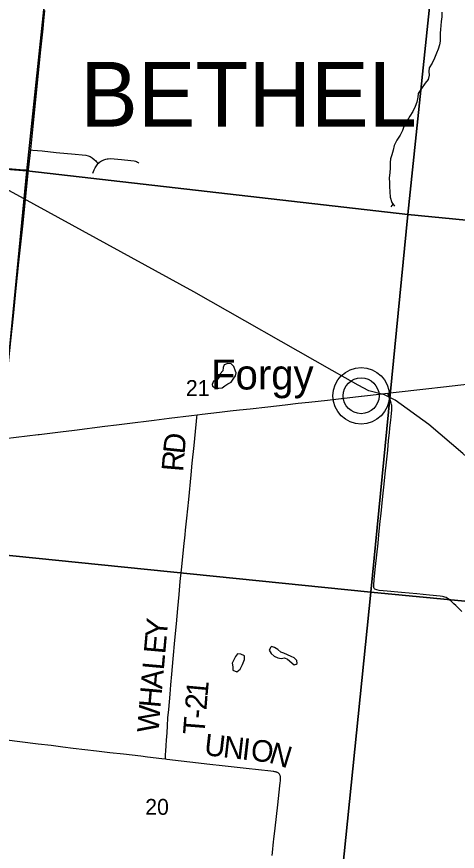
# Model space of a CAD drawing. Extents: x 0 to 1134, y 0 to 440.
# Drawn here: x 249.6 to 284.4, y 177.9 to 243.9 of the extents above; entities that cross this region are included whole.
import ezdxf

# ---------------------------------------------------------------- set-up
doc = ezdxf.new("R2010")
doc.units = 0
for name, color, linetype in [('GM_X_Minor_Lake', 7, 'Continuous'), ('GM_X_Minor_River', 7, 'Continuous'), ('GM_X_Rail_Line', 7, 'Continuous'), ('GM_X_Section', 7, 'Continuous'), ('GM_X_Section_Text', 7, 'Continuous'), ('GM_X_State_Route', 7, 'Continuous'), ('GM_X_Township_Road', 7, 'Continuous'), ('GM_X_Township_Road_Text', 7, 'Continuous'), ('GM_X_Township_Text', 7, 'Continuous'), ('GM_X_Unincorporated', 7, 'Continuous'), ('GM_X_Unincorporated_Location', 7, 'Continuous'), ('GM_X_Unincorporated_Text', 7, 'Continuous'), ('GM_X_US_Route', 7, 'Continuous')]:
    doc.layers.add(name, color=color, linetype=linetype)

msp = doc.modelspace()

# ---------------------------------------------------------------- linework, layer by layer
at = {"layer": 'GM_X_Minor_Lake'}
for points in [[(266.846, 215.877), (266.695, 216.24), (266.493, 216.448), (266.22, 216.485), (265.945, 216.386), (265.863, 216.159), (265.837, 215.92), (265.628, 215.66), (265.545, 215.399), (265.372, 215.174), (265.109, 215.086), (264.991, 214.825)], [(264.991, 214.825), (265.024, 214.699), (265.273, 214.525), (265.523, 214.534), (265.774, 214.565), (266.004, 214.733), (266.234, 214.867), (266.487, 215.012), (266.649, 215.25), (266.846, 215.509), (266.895, 215.759), (266.846, 215.877)], [(269.624, 194.064), (269.496, 193.837), (269.664, 193.573), (269.889, 193.366), (270.172, 193.226), (270.445, 193.188), (270.719, 193.231), (270.957, 193.137), (271.476, 192.675), (271.627, 192.741)], [(271.627, 192.741), (271.705, 192.775), (271.674, 193.014), (271.471, 193.233), (271.222, 193.339), (270.938, 193.456), (270.655, 193.596), (270.417, 193.69), (270.192, 193.897), (269.92, 194.049), (269.682, 194.131), (269.624, 194.064)], [(267.542, 193.382), (267.258, 193.51), (267.008, 193.547), (266.846, 193.322), (266.706, 193.073), (266.566, 192.801), (266.631, 192.515), (266.639, 192.242), (266.934, 192.125), (267.21, 192.338), (267.35, 192.587), (267.397, 192.712)], [(267.397, 192.712), (267.444, 192.836), (267.55, 193.097), (267.542, 193.382)]]:
    msp.add_lwpolyline(points, dxfattribs=at)
at = {"layer": 'GM_X_Minor_River'}
for points in [[(283.147, 244.261), (283.131, 243.885), (283.092, 243.51), (283.054, 243.202), (283.027, 242.872), (283.012, 242.576), (282.997, 242.245), (282.993, 241.96), (282.944, 241.665), (282.86, 241.335), (282.707, 240.995), (282.554, 240.621), (282.367, 240.212), (282.135, 239.862), (282.119, 239.554), (282.138, 239.258), (282.066, 238.939), (281.823, 238.646), (281.521, 238.228), (281.277, 237.82), (281.228, 237.524), (281.154, 237.126), (281.025, 236.786), (280.849, 236.412), (280.605, 236.039), (280.407, 235.665), (280.174, 235.303), (280.032, 234.894), (279.845, 234.52), (279.59, 234.136), (279.379, 233.717), (279.284, 233.353), (279.188, 232.978), (279.093, 232.66), (279.055, 232.376), (279.061, 231.943), (279.022, 231.556), (278.983, 231.169), (279.001, 230.77), (278.997, 230.462), (279.026, 230.063), (279.066, 229.63), (279.175, 229.218), (279.399, 228.908)], [(279.277, 229.078), (279.102, 228.877)]]:
    msp.add_lwpolyline(points, dxfattribs=at)
at = {"layer": 'GM_X_Rail_Line'}
msp.add_lwpolyline([(332.963, 184.495), (329.17, 183.787), (326.598, 183.303), (322.63, 182.606), (319.441, 182.842), (317.222, 183.316), (314.45, 184.122), (311.852, 185.287), (309.904, 186.482), (307.718, 188.244), (301.249, 194.026), (292.969, 201.564), (287.897, 206.556), (284.803, 209.376), (282.102, 211.671), (279.442, 213.585), (278.603, 214.013), (277.365, 214.339), (276.527, 214.767), (274.463, 215.94), (263.548, 222.146), (243.18, 233.286), (226.339, 242.688), (221.797, 245.364)], dxfattribs=at)
at = {"layer": 'GM_X_Section'}
for points in [[(223.339, 264.489), (253.511, 261.728), (250.366, 231.722), (220.371, 234.173)], [(253.511, 261.728), (283.654, 259.029), (280.461, 228.248), (250.366, 231.722)], [(283.654, 259.029), (313.682, 256.326), (310.554, 225.328), (280.461, 228.248)], [(220.371, 234.173), (250.366, 231.722), (247.411, 201.474), (217.414, 204.459)], [(250.366, 231.722), (280.461, 228.248), (277.534, 198.405), (247.411, 201.474)], [(280.461, 228.248), (310.554, 225.328), (307.774, 195.516), (277.534, 198.405)], [(247.411, 201.474), (277.534, 198.405), (274.425, 167.918), (244.499, 171.089)], [(277.534, 198.405), (307.774, 195.516), (304.727, 165.312), (274.425, 167.918)]]:
    msp.add_lwpolyline(points, close=True, dxfattribs=at)
at = {"layer": 'GM_X_State_Route'}
msp.add_lwpolyline([(251.749, 244.389), (251.667, 243.554), (251.61, 242.919), (251.446, 241.278), (251.284, 239.703), (250.631, 233.367), (250.468, 231.787), (250.032, 227.568), (249.707, 224.484), (249.49, 222.449), (249.265, 220.224), (249.059, 218.273), (248.648, 214.2), (248.505, 212.622), (248.416, 211.693), (248.373, 211.222), (248.366, 210.93), (248.359, 210.529)], dxfattribs=at)
at = {"layer": 'GM_X_Township_Road'}
for points in [[(250.631, 233.367), (250.826, 233.349), (251.569, 233.278), (252.683, 233.16), (254.17, 233.029), (254.727, 232.97), (255.005, 232.94), (255.188, 232.901), (255.276, 232.872), (255.362, 232.835), (255.444, 232.791), (255.522, 232.739), (255.665, 232.619), (255.798, 232.489), (255.861, 232.42), (255.989, 232.282)], [(255.573, 231.517), (255.67, 231.781), (255.749, 231.951), (255.847, 232.112), (255.902, 232.187), (255.964, 232.258), (255.989, 232.282)], [(255.989, 232.282), (256.031, 232.323), (256.104, 232.383), (256.18, 232.438), (256.259, 232.488), (256.342, 232.532), (256.428, 232.572), (256.515, 232.606), (256.605, 232.633), (256.697, 232.653), (256.789, 232.666), (256.977, 232.677), (257.259, 232.667), (257.82, 232.619), (258.567, 232.531), (258.845, 232.492), (258.936, 232.474), (259.024, 232.443), (259.1, 232.404), (259.159, 232.359), (259.213, 232.31)], [(248.874, 231.892), (249.815, 231.824), (250.268, 231.799), (250.468, 231.787)], [(284.725, 196.885), (284.232, 197.361), (284.086, 197.498), (283.945, 197.625), (283.728, 197.831), (283.646, 197.895), (283.556, 197.949), (283.471, 197.992), (283.382, 198.026), (283.291, 198.053), (283.198, 198.074), (283.012, 198.103), (282.175, 198.186), (281.153, 198.281), (279.946, 198.389), (278.831, 198.495), (278.194, 198.561), (278.015, 198.593), (277.93, 198.617), (277.857, 198.66), (277.803, 198.72), (277.765, 198.793), (277.757, 198.877), (277.761, 198.965), (277.798, 199.428), (277.906, 200.448), (278.002, 201.375), (278.102, 202.302), (278.163, 202.952), (278.275, 204.022), (278.338, 204.622), (278.393, 205.179), (278.486, 206.013), (278.578, 206.941), (278.669, 207.775), (278.764, 208.703), (278.859, 209.63), (278.929, 210.41), (278.993, 211.008), (279.032, 211.389), (279.096, 212.025), (279.126, 212.256), (279.167, 212.598), (279.181, 212.784), (279.191, 212.97), (279.19, 213.065), (279.183, 213.16), (279.169, 213.254), (279.146, 213.347), (279.088, 213.527), (278.963, 213.876), (278.904, 214.055), (278.87, 214.155)], [(261.303, 185.217), (261.307, 185.316), (261.32, 185.6), (261.339, 185.846), (261.371, 186.312), (261.396, 186.716), (261.427, 187.29), (261.459, 187.851), (261.503, 188.482), (261.565, 189.151), (261.665, 190.357), (261.728, 191.099), (261.801, 191.934), (261.915, 193.139), (262.053, 194.622), (262.17, 195.92), (262.279, 197.125), (262.38, 198.238), (262.467, 199.258), (262.561, 200.184), (262.669, 201.202), (262.761, 202.035), (262.854, 202.96), (262.89, 203.33), (262.991, 204.255), (263.145, 205.735), (263.333, 207.679), (263.418, 208.606), (263.561, 209.995), (263.666, 211.107), (263.757, 211.94), (263.786, 212.218), (263.808, 212.425)], [(261.303, 185.217), (261.011, 185.254), (259.876, 185.388), (259.346, 185.451), (257.986, 185.609), (256.918, 185.729), (255.863, 185.851), (254.005, 186.073), (253.185, 186.175), (252.265, 186.293), (251.25, 186.419), (248.57, 186.738), (247.185, 186.914), (246.022, 187.069)], [(269.728, 177.602), (269.78, 178.112), (269.811, 178.419), (269.841, 178.659), (269.875, 178.934), (269.923, 179.314), (269.975, 179.763), (270.17, 181.618), (270.335, 183.104), (270.366, 183.358), (270.383, 183.512), (270.387, 183.563), (270.395, 183.675), (270.395, 183.724), (270.392, 183.799), (270.383, 183.851), (270.373, 183.898), (270.361, 183.934), (270.334, 183.991), (270.302, 184.036), (270.275, 184.068), (270.233, 184.11), (270.201, 184.135), (270.158, 184.16), (270.128, 184.174), (270.099, 184.188), (270.055, 184.205), (270.005, 184.218), (269.947, 184.231), (269.878, 184.243), (269.822, 184.251), (269.626, 184.28), (267.687, 184.48), (265.779, 184.69), (264.822, 184.803), (263.23, 184.982), (262.554, 185.065), (261.403, 185.205), (261.303, 185.217)]]:
    msp.add_lwpolyline(points, dxfattribs=at)
at = {"layer": 'GM_X_Unincorporated'}
for radius in [2.232, 1.415]:
    msp.add_circle((276.762, 213.936), radius, dxfattribs=at)
at = {"layer": 'GM_X_Unincorporated_Location'}
msp.add_line((276.762, 213.936), (276.762, 213.936), dxfattribs=at)
at = {"layer": 'GM_X_US_Route'}
for points in [[(278.87, 214.155), (279.288, 214.204), (281.883, 214.488), (283.271, 214.649), (285.31, 214.879)], [(265.575, 212.636), (266.416, 212.737), (267.156, 212.818), (267.991, 212.902), (269.38, 213.069), (270.77, 213.217), (271.788, 213.344), (272.621, 213.435), (273.363, 213.516), (274.104, 213.6), (275.185, 213.725)], [(275.185, 213.725), (275.215, 213.728), (276.326, 213.854), (277.252, 213.966), (278.87, 214.155)], [(257.857, 211.691), (258.273, 211.742), (260.401, 212.005), (261.603, 212.158), (263.361, 212.373), (263.808, 212.425)], [(263.808, 212.425), (264.194, 212.471), (265.575, 212.636)], [(251.333, 210.877), (253.002, 211.077), (254.112, 211.22), (256.516, 211.524), (257.441, 211.64), (257.857, 211.691)], [(248.359, 210.529), (248.65, 210.566), (251.243, 210.867), (251.333, 210.877)]]:
    msp.add_lwpolyline(points, dxfattribs=at)

# ---------------------------------------------------------------- texts
at = {"layer": 'GM_X_Section_Text'}
for s, p in [('21', (262.919, 213.92)), ('20', (259.707, 180.824))]:
    msp.add_text(s, height=1.2557, rotation=0.00001, dxfattribs=at).set_placement(p)
at = {"layer": 'GM_X_Township_Road_Text'}
for s, rotation, p in [('D', 84.08823, (262.805, 209.282)), ('R', 85.15062, (262.688, 207.896)), ('Y', 84.91406, (261.398, 194.764)), ('E', 84.91479, (261.285, 193.494)), ('L', 84.91479, (261.172, 192.224)), ('A', 84.91522, (261.039, 190.73)), ('1', 84.84631, (264.622, 190.11)), ('H', 84.91901, (260.906, 189.235)), ('2', 85.37897, (264.538, 189.068)), ('W', 85.76032, (260.761, 187.272)), ('-', 85.43634, (264.482, 188.371)), ('T', 85.45255, (264.381, 187.1)), ('U', 353.43796, (264.309, 185.551)), ('N', 353.43615, (265.799, 185.38)), ('I', 353.43719, (267.289, 185.208)), ('O', 353.40859, (267.984, 185.128)), ('N', 342.93544, (269.394, 184.973))]:
    msp.add_text(s, height=1.705, rotation=rotation, dxfattribs=at).set_placement(p)
at = {"layer": 'GM_X_Township_Text'}
msp.add_text('BETHEL', height=5.1136, rotation=0.00001, dxfattribs=at).set_placement((254.559, 235.206))
at = {"layer": 'GM_X_Unincorporated_Text'}
msp.add_text('Forgy', height=2.3693, rotation=0.00001, dxfattribs=at).set_placement((264.907, 214.433))

doc.saveas('drawing.dxf')
